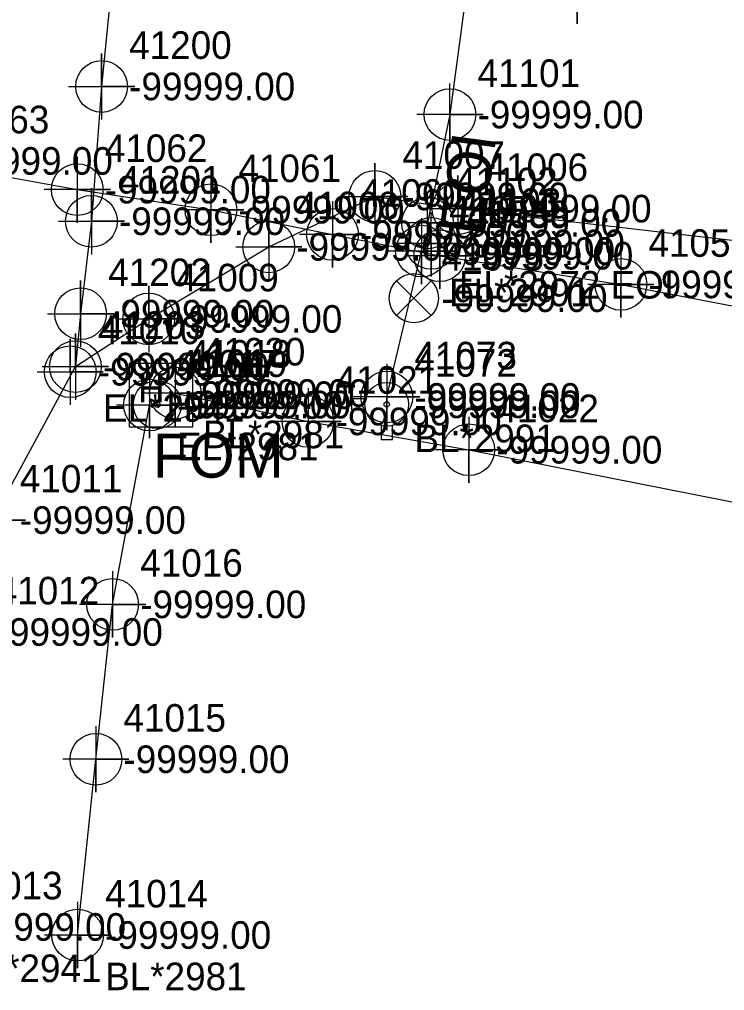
# Model space of a CAD drawing. Extents: x 2083698 to 2094313, y 743246 to 752873.
# Drawn here: x 2090882 to 2090946, y 744160 to 744248 of the extents above; entities that cross this region are included whole.
import ezdxf

# ---------------------------------------------------------------- set-up
doc = ezdxf.new("R2010")
doc.units = 0
for name, color, linetype in [('COGO Default Chain', 7, 'Continuous'), ('COGO Default Curve', 7, 'Continuous'), ('COGO Default Parcel', 7, 'Continuous'), ('COGO Default Point Number', 7, 'Continuous'), ('Default Symbol CELL', 7, 'Continuous'), ('Default Symbol Cogo Number', 7, 'Continuous'), ('Exist Property Corner CELL', 7, 'Continuous'), ('Exist Property Corner Cogo Comment', 7, 'Continuous'), ('Exist Property Deed Book Text', 7, 'Continuous'), ('Exist Property Line', 7, 'Continuous'), ('Exist Property Line Leader', 7, 'Continuous'), ('Exist Property Owner Text', 7, 'Continuous'), ('Exist Right of Way Easement Line', 7, 'Continuous'), ('Exist Right of Way Easement Line Leader', 7, 'Continuous'), ('Exist Right of Way Easement Line Text', 7, 'Continuous'), ('Exist Right of Way Line', 7, 'Continuous'), ('Exist Right of Way Line Leader', 7, 'Continuous'), ('Exist Right of Way Line Text', 7, 'Continuous'), ('Exist Right of Way Width CELL', 7, 'Continuous'), ('Exist Roads EOP', 7, 'Continuous'), ('Exist Roads EOP Leader', 7, 'Continuous'), ('Exist Roads EOP Text', 7, 'Continuous'), ('Exist Utilities Gas UG Line SUE LOS B', 7, 'Continuous'), ('Exist Utilities Other Located Object CELL', 7, 'Continuous'), ('Exist Utilities Other Located Object Text', 7, 'Continuous'), ('Exist Utilities Telephone UG Conduit SUE LOS B', 7, 'Continuous'), ('Exist Utilities Telephone UG Conduit SUE LOS B Text', 7, 'Continuous'), ('Exist Utilities TV UG Cable SUE LOS B', 7, 'Continuous'), ('Exist Utilities Water UG Line SUE LOS B', 7, 'Continuous'), ('Old_Level_20', 7, 'Continuous'), ('Raster_Level_1', 7, 'Continuous'), ('Scratch_Level_0', 7, 'Continuous'), ('Scratch_Level_2', 7, 'Continuous'), ('Scratch_Level_3', 7, 'Continuous')]:
    doc.layers.add(name, color=color, linetype=linetype)

msp = doc.modelspace()

# ---------------------------------------------------------------- linework, layer by layer
at = {"layer": 'COGO Default Curve'}
for points in [[(2090886.47, 744241.944), (2090892.47, 744241.944), (2090889.47, 744241.944), (2090889.47, 744244.944), (2090889.47, 744238.944)], [(2090911.25, 744231.978), (2090917.25, 744231.978), (2090914.25, 744231.978), (2090914.25, 744234.978), (2090914.25, 744228.978)], [(2090918.788, 744230.872), (2090924.788, 744230.872), (2090921.788, 744230.872), (2090921.788, 744233.872), (2090921.788, 744227.872)], [(2090885.549, 744229.727), (2090891.549, 744229.727), (2090888.549, 744229.727), (2090888.549, 744232.727), (2090888.549, 744226.727)], [(2090901.63, 744227.41), (2090907.63, 744227.41), (2090904.63, 744227.41), (2090904.63, 744230.41), (2090904.63, 744224.41)], [(2090884.568, 744221.346), (2090890.568, 744221.346), (2090887.568, 744221.346), (2090887.568, 744224.346), (2090887.568, 744218.346)], [(2090890.742, 744220.874), (2090896.742, 744220.874), (2090893.742, 744220.874), (2090893.742, 744223.874), (2090893.742, 744217.874)], [(2090884.097, 744216.55), (2090890.097, 744216.55), (2090887.097, 744216.55), (2090887.097, 744219.55), (2090887.097, 744213.55)], [(2090883.627, 744216.084), (2090889.627, 744216.084), (2090886.627, 744216.084), (2090886.627, 744219.084), (2090886.627, 744213.084)], [(2090876.559, 744202.641), (2090882.559, 744202.641), (2090879.559, 744202.641), (2090879.559, 744205.641), (2090879.559, 744199.641)]]:
    msp.add_lwpolyline(points, dxfattribs=at)
for centre in [(2090889.47, 744241.944), (2090914.25, 744231.978), (2090921.788, 744230.872), (2090888.549, 744229.727), (2090904.63, 744227.41), (2090887.568, 744221.346), (2090893.742, 744220.874), (2090887.097, 744216.55), (2090886.627, 744216.084)]:
    msp.add_circle(centre, 2.344, dxfattribs=at)
at = {"layer": 'COGO Default Point Number'}
for points in [[(2090887.266, 744235.596), (2090887.266, 744229.596), (2090887.266, 744232.596), (2090890.266, 744232.596), (2090884.266, 744232.596)], [(2090899.382, 744233.776), (2090899.382, 744227.776), (2090899.382, 744230.776), (2090902.382, 744230.776), (2090896.382, 744230.776)], [(2090910.41, 744231.54), (2090910.41, 744225.54), (2090910.41, 744228.54), (2090913.41, 744228.54), (2090907.41, 744228.54)], [(2090918.48, 744230.018), (2090918.48, 744224.018), (2090918.48, 744227.018), (2090921.48, 744227.018), (2090915.48, 744227.018)], [(2090920.131, 744229.603), (2090920.131, 744223.603), (2090920.131, 744226.603), (2090923.131, 744226.603), (2090917.131, 744226.603)], [(2090936.56, 744227.002), (2090936.56, 744221.002), (2090936.56, 744224.002), (2090939.56, 744224.002), (2090933.56, 744224.002)], [(2090915.336, 744216.8), (2090915.336, 744210.8), (2090915.336, 744213.8), (2090918.336, 744213.8), (2090912.336, 744213.8)]]:
    msp.add_lwpolyline(points, dxfattribs=at)
for centre in [(2090887.266, 744232.596), (2090899.382, 744230.776), (2090910.41, 744228.54), (2090918.48, 744227.018), (2090920.131, 744226.603), (2090936.56, 744224.002), (2090915.336, 744213.8)]:
    msp.add_circle(centre, 2.344, dxfattribs=at)
at = {"layer": 'Exist Property Deed Book Text'}
msp.add_line((2090894.857, 744213.961), (2090894.857, 744213.961), dxfattribs=at)
msp.add_lwpolyline([(2090891.982, 744211.086), (2090897.732, 744211.086), (2090897.732, 744216.836), (2090891.982, 744216.836), (2090891.982, 744211.086)], dxfattribs=at)
at = {"layer": 'Exist Property Line Leader'}
for points in [[(2090896.151, 744217.153), (2090896.151, 744211.153), (2090896.151, 744214.153), (2090899.151, 744214.153), (2090893.151, 744214.153)], [(2090893.815, 744216.067), (2090893.815, 744210.067), (2090893.815, 744213.067), (2090896.815, 744213.067), (2090890.815, 744213.067)], [(2090908.188, 744214.586), (2090908.188, 744208.586), (2090908.188, 744211.586), (2090911.188, 744211.586), (2090905.188, 744211.586)], [(2090922.763, 744212.012), (2090922.763, 744206.012), (2090922.763, 744209.012), (2090925.763, 744209.012), (2090919.763, 744209.012)], [(2090890.474, 744198.001), (2090890.474, 744192.001), (2090890.474, 744195.001), (2090893.474, 744195.001), (2090887.474, 744195.001)], [(2090888.955, 744183.962), (2090888.955, 744177.962), (2090888.955, 744180.962), (2090891.955, 744180.962), (2090885.955, 744180.962)], [(2090887.294, 744168.027), (2090887.294, 744162.027), (2090887.294, 744165.027), (2090890.294, 744165.027), (2090884.294, 744165.027)]]:
    msp.add_lwpolyline(points, dxfattribs=at)
for centre in [(2090896.151, 744214.153), (2090893.815, 744213.067), (2090908.188, 744211.586), (2090922.763, 744209.012), (2090890.474, 744195.001), (2090888.955, 744180.962), (2090887.294, 744165.027)]:
    msp.add_circle(centre, 2.344, dxfattribs=at)
at = {"layer": 'Exist Right of Way Line Text'}
for points in [[(2090932.567, 744253.447), (2090932.6, 744247.632), (2090932.583, 744250.632), (2090935.6, 744250.632), (2090929.6, 744250.632)], [(2090921.027, 744242.216), (2090921.06, 744236.401), (2090921.043, 744239.401), (2090924.06, 744239.401), (2090918.06, 744239.401)], [(2090918.994, 744232.392), (2090919.027, 744226.577), (2090919.01, 744229.577), (2090922.027, 744229.577), (2090916.027, 744229.577)], [(2090919.331, 744230.533), (2090919.364, 744224.718), (2090919.347, 744227.718), (2090922.364, 744227.718), (2090916.364, 744227.718)]]:
    msp.add_lwpolyline(points, dxfattribs=at)
for centre in [(2090921.06, 744239.401), (2090919.027, 744229.577), (2090919.364, 744227.718)]:
    msp.add_circle(centre, 2.344, dxfattribs=at)
at = {"layer": 'Exist Roads EOP'}
msp.add_lwpolyline([(2090919.364, 744224.329), (2090916.214, 744221.179), (2090917.789, 744222.754), (2090919.364, 744221.179), (2090916.214, 744224.329)], dxfattribs=at)
msp.add_circle((2090917.789, 744222.754), 2.227, dxfattribs=at)
at = {"layer": 'Exist Utilities Gas UG Line SUE LOS B'}
for points in [[(2090890.946, 744256.902), (2090889.47, 744241.944), (2090888.549, 744229.727), (2090887.568, 744221.346), (2090887.097, 744216.55)], [(2090887.097, 744216.55), (2090893.742, 744220.874), (2090904.63, 744227.41), (2090914.25, 744231.978), (2090921.788, 744230.872), (2090951.609, 744227.452), (2090982.911, 744222.402), (2091006.111, 744218.667), (2091032.841, 744214.635), (2091062.388, 744210.408)], [(2090874.137, 744165.761), (2090877.465, 744192.495), (2090879.559, 744202.641), (2090887.097, 744216.55)]]:
    msp.add_lwpolyline(points, dxfattribs=at)
at = {"layer": 'Exist Utilities Other Located Object CELL'}
for radius in [2.18, 0.24]:
    msp.add_circle((2090894.517, 744213.11), radius, dxfattribs=at)
at = {"layer": 'Exist Utilities Telephone UG Conduit SUE LOS B'}
msp.add_lwpolyline([(2090844.867, 744278.314), (2090851.04, 744272.711), (2090858.793, 744267.47), (2090875.66, 744264.644), (2090891.236, 744261.565), (2090909.572, 744258.638), (2090923.109, 744256.828), (2090923.654, 744256.709), (2090923.569, 744256.103), (2090922.761, 744252.261), (2090921.06, 744239.401), (2090919.027, 744229.577), (2090919.364, 744227.718)], dxfattribs=at)
at = {"layer": 'Exist Utilities TV UG Cable SUE LOS B'}
for points in [[(2090896.151, 744214.153), (2090908.188, 744211.586), (2090922.763, 744209.012), (2090953.35, 744202.959), (2090970.753, 744199.639), (2090984.649, 744197.524), (2091001.142, 744194.021), (2091019.886, 744191.235), (2091033.34, 744191.674), (2091043.288, 744191.482), (2091051.869, 744190.212), (2091072.842, 744187.444), (2091084.638, 744185.868), (2091092.579, 744179.23), (2091145.188, 744165.401), (2091177.785, 744161.954)], [(2090887.294, 744165.027), (2090888.955, 744180.962), (2090890.474, 744195.001), (2090893.815, 744213.067)]]:
    msp.add_lwpolyline(points, dxfattribs=at)
at = {"layer": 'Exist Utilities Water UG Line SUE LOS B'}
msp.add_line((2090915.336, 744213.8), (2090918.48, 744227.018), dxfattribs=at)
msp.add_lwpolyline([(2090862.794, 744236.656), (2090872.934, 744235.196), (2090887.266, 744232.596), (2090899.382, 744230.776), (2090910.41, 744228.54), (2090920.131, 744226.603), (2090936.56, 744224.002), (2090952.642, 744220.923), (2090971.236, 744217.946), (2090989.592, 744215.179), (2090999.647, 744213.665), (2091015.975, 744210.746), (2091030.529, 744208.076), (2091045.407, 744205.353), (2091055.934, 744203.129)], dxfattribs=at)
at = {"layer": 'Raster_Level_1'}
msp.add_line((2090915.327, 744213.133), (2090915.327, 744213.133), dxfattribs=at)
for points in [[(2090914.815, 744215.046), (2090914.815, 744216.333), (2090915.84, 744216.333), (2090915.84, 744215.02)], [(2090913.414, 744213.645), (2090912.127, 744213.645), (2090912.127, 744212.62), (2090913.414, 744212.62)], [(2090914.815, 744211.221), (2090914.815, 744209.933), (2090915.84, 744209.933), (2090915.84, 744211.245)]]:
    msp.add_lwpolyline(points, dxfattribs=at)
for radius in [1.977, 0.243]:
    msp.add_circle((2090915.327, 744213.133), radius, dxfattribs=at)

# ---------------------------------------------------------------- texts
at = {"layer": 'COGO Default Chain'}
for p in [(2090891.97, 744240.694), (2090916.75, 744230.728), (2090924.288, 744229.622), (2090891.049, 744228.477), (2090907.13, 744226.16), (2090890.068, 744220.096), (2090896.242, 744219.624), (2090889.597, 744215.3), (2090889.127, 744214.834), (2090882.059, 744201.391), (2090879.965, 744191.245), (2090876.637, 744164.511)]:
    msp.add_text('-99999.00', height=2.5, dxfattribs=at).set_placement(p)
at = {"layer": 'COGO Default Parcel'}
msp.add_text('41019', height=2.5, dxfattribs=at).set_placement((2090897.017, 744215.61))
at = {"layer": 'Default Symbol CELL'}
for s, p in [('41020', (2090898.651, 744216.653)), ('41017', (2090896.315, 744215.567)), ('41021', (2090910.688, 744214.086)), ('41022', (2090925.263, 744211.512)), ('41016', (2090892.974, 744197.501)), ('41015', (2090891.455, 744183.462)), ('41014', (2090889.794, 744167.527))]:
    msp.add_text(s, height=2.5, dxfattribs=at).set_placement(p)
at = {"layer": 'Default Symbol Cogo Number'}
for p in [(2090898.651, 744212.903), (2090896.315, 744211.817), (2090910.688, 744210.336), (2090925.263, 744207.762), (2090892.974, 744193.751), (2090891.455, 744179.712), (2090889.794, 744163.777)]:
    msp.add_text('-99999.00', height=2.5, dxfattribs=at).set_placement(p)
at = {"layer": 'Exist Property Corner CELL'}
for s, p in [('BL*2981', (2090898.651, 744209.153)), ('EL*2981', (2090896.315, 744208.067)), ('BL*2981', (2090889.794, 744160.027))]:
    msp.add_text(s, height=2.5, dxfattribs=at).set_placement(p)
at = {"layer": 'Exist Property Corner Cogo Comment'}
msp.add_text('-99999.00', height=2.5, dxfattribs=at).set_placement((2090897.357, 744212.711))
at = {"layer": 'Exist Property Deed Book Text'}
for p in [(2090892.768, 744213.313), (2090895.342, 744211.853)]:
    msp.add_text('H', height=2.5, dxfattribs=at).set_placement(p)
at = {"layer": 'Exist Property Line'}
for p in [(2090875.434, 744233.946), (2090889.766, 744231.346), (2090901.882, 744229.526), (2090912.91, 744227.29), (2090920.98, 744225.768), (2090922.631, 744225.353), (2090939.06, 744222.752), (2090917.836, 744212.55)]:
    msp.add_text('-99999.00', height=2.5, dxfattribs=at).set_placement(p)
at = {"layer": 'Exist Property Owner Text'}
msp.add_text('41018', height=2.5, dxfattribs=at).set_placement((2090897.357, 744216.461))
at = {"layer": 'Exist Right of Way Easement Line'}
for p in [(2090889.597, 744211.55), (2090876.637, 744160.761)]:
    msp.add_text('EL*2941', height=2.5, dxfattribs=at).set_placement(p)
at = {"layer": 'Exist Right of Way Easement Line Leader'}
msp.add_text('-99999.00', height=2.5, dxfattribs=at).set_placement((2090917.827, 744211.883))
at = {"layer": 'Exist Right of Way Easement Line Text'}
msp.add_text('41072', height=2.5, dxfattribs=at).set_placement((2090917.827, 744215.633))
at = {"layer": 'Exist Right of Way Line'}
for s, p in [('41063', (2090875.434, 744237.696)), ('41062', (2090889.766, 744235.096)), ('41061', (2090901.882, 744233.276)), ('41060', (2090912.91, 744231.04)), ('41074', (2090920.98, 744229.518)), ('41059', (2090922.631, 744229.103)), ('41058', (2090939.06, 744226.502)), ('41073', (2090917.836, 744216.3))]:
    msp.add_text(s, height=2.5, dxfattribs=at).set_placement(p)
at = {"layer": 'Exist Right of Way Line Leader'}
for s, p in [('41101', (2090923.56, 744241.901)), ('41102', (2090921.527, 744232.077)), ('41103', (2090921.864, 744230.218))]:
    msp.add_text(s, height=2.5, dxfattribs=at).set_placement(p)
at = {"layer": 'Exist Right of Way Width CELL'}
for s, p in [('EL*2991', (2090920.98, 744222.018)), ('BL*2991', (2090917.836, 744208.8))]:
    msp.add_text(s, height=2.5, dxfattribs=at).set_placement(p)
at = {"layer": 'Exist Roads EOP Leader'}
msp.add_text('-99999.00', height=2.5, dxfattribs=at).set_placement((2090920.289, 744221.504))
at = {"layer": 'Exist Roads EOP Text'}
msp.add_text('41075', height=2.5, dxfattribs=at).set_placement((2090920.289, 744225.254))
at = {"layer": 'Exist Utilities Other Located Object Text'}
msp.add_text('FOM', height=4, dxfattribs=at).set_placement((2090894.115, 744206.485))
at = {"layer": 'Exist Utilities Telephone UG Conduit SUE LOS B Text'}
msp.add_text('EOI', height=4, rotation=82.46519, dxfattribs=at).set_placement((2090924.068, 744228.286))
at = {"layer": 'Old_Level_20'}
for s, p in [('41200', (2090891.97, 744244.444)), ('41007', (2090916.75, 744234.478)), ('41006', (2090924.288, 744233.372)), ('41201', (2090891.049, 744232.227)), ('41008', (2090907.13, 744229.91)), ('41202', (2090890.068, 744223.846)), ('41009', (2090896.242, 744223.374)), ('41010', (2090889.127, 744218.584)), ('41203', (2090889.597, 744219.05)), ('41011', (2090882.059, 744205.141)), ('41012', (2090879.965, 744194.995)), ('41013', (2090876.637, 744168.261))]:
    msp.add_text(s, height=2.5, dxfattribs=at).set_placement(p)
at = {"layer": 'Scratch_Level_0'}
msp.add_text('-99999.00', height=2.5, dxfattribs=at).set_placement((2090897.017, 744211.86))
at = {"layer": 'Scratch_Level_2'}
for p in [(2090923.56, 744238.151), (2090921.527, 744228.327), (2090921.864, 744226.468)]:
    msp.add_text('-99999.00', height=2.5, dxfattribs=at).set_placement(p)
at = {"layer": 'Scratch_Level_3'}
msp.add_text('EL*2972 EOI', height=2.5, dxfattribs=at).set_placement((2090921.864, 744222.718))

doc.saveas('drawing.dxf')
